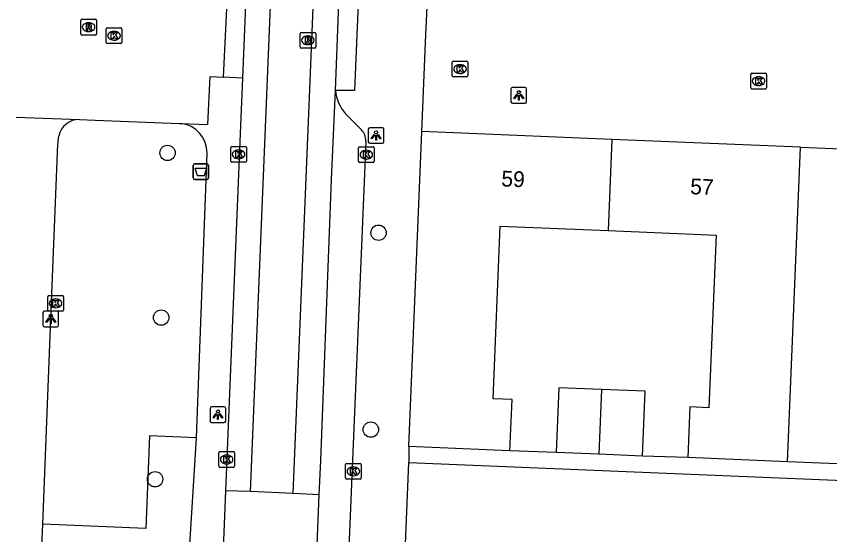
# Model space of a CAD drawing. Extents: x 160787 to 161428, y 386828 to 387483.
# Drawn here: x 161283.9 to 161335.7, y 387067.7 to 387100.7 of the extents above; entities that cross this region are included whole.
import ezdxf

# ---------------------------------------------------------------- set-up
doc = ezdxf.new("R2010")
doc.units = 0
for name, color, linetype in [('IMGEO_Afvalbak', 7, 'Continuous'), ('IMGEO_Boom', 7, 'Continuous'), ('IMGEO_Groenvoorziening', 7, 'Continuous'), ('IMGEO_Kolk', 7, 'Continuous'), ('IMGEO_Lichtpunt', 7, 'Continuous'), ('IMGEO_Pand', 7, 'Continuous'), ('IMGEO_Pand_nummerreeks', 7, 'Continuous'), ('IMGEO_Rijbaan_lokaal_gesloten', 7, 'Continuous'), ('IMGEO_Rijbaan_lokaal_open', 7, 'Continuous'), ('IMGEO_Rioolput', 7, 'Continuous'), ('IMGEO_Voetpad_open', 7, 'Continuous')]:
    doc.layers.add(name, color=color, linetype=linetype)

msp = doc.modelspace()

# ---------------------------------------------------------------- linework, layer by layer
at = {"layer": 'IMGEO_Afvalbak'}
for p, q in [((161295.18, 387090.414), (161295.18, 387091.214)), ((161295.18, 387091.214), (161295.18, 387090.414)), ((161295.28, 387091.314), (161296.07, 387091.314)), ((161296.07, 387091.314), (161295.28, 387091.314)), ((161296.17, 387091.214), (161296.17, 387090.414)), ((161296.17, 387090.414), (161296.17, 387091.214)), ((161296.07, 387090.314), (161295.28, 387090.314)), ((161295.28, 387090.314), (161296.07, 387090.314))]:
    msp.add_line(p, q, dxfattribs=at)
msp.add_lwpolyline([(161295.323, 387091.028), (161296.027, 387091.028), (161295.878, 387090.558), (161295.472, 387090.558), (161295.323, 387091.028)], dxfattribs=at)
for centre, start, end in [((161295.28, 387091.214), 90, 180), ((161295.28, 387091.214), 90, 180), ((161296.07, 387091.214), 0, 90), ((161296.07, 387091.214), 360, 90), ((161295.28, 387090.414), 180, 270), ((161295.28, 387090.414), 180, 270), ((161296.07, 387090.414), 270, 0), ((161296.07, 387090.414), 270, 0)]:
    msp.add_arc(centre, 0.1, start, end, dxfattribs=at)
at = {"layer": 'IMGEO_Boom'}
for centre in [(161293.553, 387092.006), (161306.993, 387086.926), (161293.149, 387081.521), (161306.5, 387074.389), (161292.759, 387071.227)]:
    msp.add_circle(centre, 0.489, dxfattribs=at)
at = {"layer": 'IMGEO_Groenvoorziening'}
msp.add_lwpolyline([(161295.396, 387073.867), (161292.398, 387073.991), (161292.18, 387068.099), (161285.604, 387068.369)], dxfattribs=at)
at = {"layer": 'IMGEO_Kolk'}
for p, q in [((161289.646, 387099.043), (161289.646, 387099.895)), ((161289.721, 387099.969), (161290.573, 387099.969)), ((161290.134, 387099.749), (161290.159, 387099.749)), ((161290.647, 387099.895), (161290.647, 387099.043)), ((161290.573, 387098.969), (161289.721, 387098.969)), ((161290.157, 387099.189), (161290.132, 387099.189)), ((161311.684, 387096.92), (161311.684, 387097.772)), ((161311.759, 387097.846), (161312.611, 387097.846)), ((161312.685, 387097.772), (161312.685, 387096.92)), ((161312.172, 387097.626), (161312.197, 387097.626)), ((161312.611, 387096.846), (161311.759, 387096.846)), ((161312.195, 387097.066), (161312.17, 387097.066)), ((161330.693, 387096.152), (161330.693, 387097.004)), ((161330.768, 387097.078), (161331.62, 387097.078)), ((161331.181, 387096.858), (161331.206, 387096.858)), ((161331.694, 387097.004), (161331.694, 387096.152)), ((161331.204, 387096.298), (161331.179, 387096.298)), ((161331.62, 387096.078), (161330.768, 387096.078)), ((161297.578, 387091.493), (161297.578, 387092.345)), ((161297.653, 387092.419), (161298.505, 387092.419)), ((161298.066, 387092.199), (161298.091, 387092.199)), ((161298.579, 387092.345), (161298.579, 387091.493)), ((161305.712, 387091.473), (161305.712, 387092.325)), ((161305.787, 387092.399), (161306.639, 387092.399)), ((161306.2, 387092.179), (161306.225, 387092.179)), ((161306.713, 387092.325), (161306.713, 387091.473)), ((161298.089, 387091.639), (161298.064, 387091.639)), ((161306.223, 387091.619), (161306.198, 387091.619)), ((161298.505, 387091.419), (161297.653, 387091.419)), ((161306.639, 387091.399), (161305.787, 387091.399)), ((161285.924, 387082.002), (161285.924, 387082.854)), ((161285.999, 387082.928), (161286.851, 387082.928)), ((161286.412, 387082.708), (161286.437, 387082.708)), ((161286.925, 387082.854), (161286.925, 387082.002)), ((161286.435, 387082.148), (161286.41, 387082.148)), ((161286.851, 387081.928), (161285.999, 387081.928)), ((161296.818, 387072.061), (161296.818, 387072.913)), ((161296.893, 387072.987), (161297.745, 387072.987)), ((161297.819, 387072.913), (161297.819, 387072.061)), ((161297.306, 387072.767), (161297.331, 387072.767)), ((161297.745, 387071.987), (161296.893, 387071.987)), ((161297.329, 387072.207), (161297.304, 387072.207)), ((161304.89, 387071.309), (161304.89, 387072.161)), ((161304.965, 387072.235), (161305.817, 387072.235)), ((161305.378, 387072.015), (161305.403, 387072.015)), ((161305.891, 387072.161), (161305.891, 387071.309)), ((161305.401, 387071.455), (161305.376, 387071.455)), ((161305.817, 387071.235), (161304.965, 387071.235))]:
    msp.add_line(p, q, dxfattribs=at)
for points in [[(161289.646, 387099.043), (161289.646, 387099.895)], [(161289.721, 387099.969), (161290.573, 387099.969)], [(161290.647, 387099.895), (161290.647, 387099.043)], [(161289.967, 387099.669), (161290.09, 387099.669), (161290.09, 387099.518), (161290.22, 387099.669), (161290.384, 387099.669), (161290.238, 387099.518), (161290.391, 387099.269), (161290.239, 387099.269), (161290.154, 387099.433), (161290.09, 387099.366), (161290.09, 387099.269), (161289.967, 387099.269), (161289.967, 387099.669)], [(161290.573, 387098.969), (161289.721, 387098.969)], [(161311.684, 387096.92), (161311.684, 387097.772)], [(161311.759, 387097.846), (161312.611, 387097.846)], [(161312.685, 387097.772), (161312.685, 387096.92)], [(161312.005, 387097.546), (161312.128, 387097.546), (161312.128, 387097.395), (161312.258, 387097.546), (161312.422, 387097.546), (161312.276, 387097.395), (161312.429, 387097.146), (161312.277, 387097.146), (161312.192, 387097.31), (161312.128, 387097.243), (161312.128, 387097.146), (161312.005, 387097.146), (161312.005, 387097.546)], [(161312.611, 387096.846), (161311.759, 387096.846)], [(161330.693, 387096.152), (161330.693, 387097.004)], [(161330.768, 387097.078), (161331.62, 387097.078)], [(161331.014, 387096.778), (161331.137, 387096.778), (161331.137, 387096.627), (161331.267, 387096.778), (161331.431, 387096.778), (161331.285, 387096.627), (161331.438, 387096.378), (161331.286, 387096.378), (161331.201, 387096.542), (161331.137, 387096.475), (161331.137, 387096.378), (161331.014, 387096.378), (161331.014, 387096.778)], [(161331.694, 387097.004), (161331.694, 387096.152)], [(161331.62, 387096.078), (161330.768, 387096.078)], [(161297.578, 387091.493), (161297.578, 387092.345)], [(161297.653, 387092.419), (161298.505, 387092.419)], [(161297.899, 387092.119), (161298.022, 387092.119), (161298.022, 387091.968), (161298.152, 387092.119), (161298.316, 387092.119), (161298.17, 387091.968), (161298.323, 387091.719), (161298.171, 387091.719), (161298.086, 387091.883), (161298.022, 387091.816), (161298.022, 387091.719), (161297.899, 387091.719), (161297.899, 387092.119)], [(161298.579, 387092.345), (161298.579, 387091.493)], [(161305.712, 387091.473), (161305.712, 387092.325)], [(161305.787, 387092.399), (161306.639, 387092.399)], [(161306.033, 387092.099), (161306.156, 387092.099), (161306.156, 387091.948), (161306.286, 387092.099), (161306.45, 387092.099), (161306.304, 387091.948), (161306.457, 387091.699), (161306.305, 387091.699), (161306.22, 387091.863), (161306.156, 387091.796), (161306.156, 387091.699), (161306.033, 387091.699), (161306.033, 387092.099)], [(161306.713, 387092.325), (161306.713, 387091.473)], [(161298.505, 387091.419), (161297.653, 387091.419)], [(161306.639, 387091.399), (161305.787, 387091.399)], [(161285.924, 387082.002), (161285.924, 387082.854)], [(161285.999, 387082.928), (161286.851, 387082.928)], [(161286.925, 387082.854), (161286.925, 387082.002)], [(161286.245, 387082.628), (161286.368, 387082.628), (161286.368, 387082.477), (161286.498, 387082.628), (161286.662, 387082.628), (161286.516, 387082.477), (161286.669, 387082.228), (161286.517, 387082.228), (161286.432, 387082.392), (161286.368, 387082.325), (161286.368, 387082.228), (161286.245, 387082.228), (161286.245, 387082.628)], [(161286.851, 387081.928), (161285.999, 387081.928)], [(161296.818, 387072.061), (161296.818, 387072.913)], [(161296.893, 387072.987), (161297.745, 387072.987)], [(161297.819, 387072.913), (161297.819, 387072.061)], [(161297.139, 387072.687), (161297.262, 387072.687), (161297.262, 387072.536), (161297.392, 387072.687), (161297.556, 387072.687), (161297.41, 387072.536), (161297.563, 387072.287), (161297.411, 387072.287), (161297.326, 387072.451), (161297.262, 387072.384), (161297.262, 387072.287), (161297.139, 387072.287), (161297.139, 387072.687)], [(161297.745, 387071.987), (161296.893, 387071.987)], [(161304.89, 387071.309), (161304.89, 387072.161)], [(161304.965, 387072.235), (161305.817, 387072.235)], [(161305.211, 387071.935), (161305.334, 387071.935), (161305.334, 387071.784), (161305.464, 387071.935), (161305.628, 387071.935), (161305.482, 387071.784), (161305.635, 387071.535), (161305.483, 387071.535), (161305.398, 387071.699), (161305.334, 387071.632), (161305.334, 387071.535), (161305.211, 387071.535), (161305.211, 387071.935)], [(161305.891, 387072.161), (161305.891, 387071.309)], [(161305.817, 387071.235), (161304.965, 387071.235)]]:
    msp.add_lwpolyline(points, dxfattribs=at)
for centre, start, end in [((161289.723, 387099.893), 91.552, 178.448), ((161289.723, 387099.893), 91.552, 178.448), ((161290.571, 387099.893), 1.552, 88.448), ((161290.571, 387099.893), 1.552, 88.448), ((161289.723, 387099.045), 181.552, 268.448), ((161289.723, 387099.045), 181.552, 268.448), ((161290.571, 387099.045), 271.552, 358.448), ((161290.571, 387099.045), 271.552, 358.448), ((161311.761, 387097.77), 91.552, 178.448), ((161311.761, 387097.77), 91.552, 178.448), ((161312.609, 387097.77), 1.552, 88.448), ((161312.609, 387097.77), 1.552, 88.448), ((161311.761, 387096.922), 181.552, 268.448), ((161311.761, 387096.922), 181.552, 268.448), ((161312.609, 387096.922), 271.552, 358.448), ((161312.609, 387096.922), 271.552, 358.448), ((161330.77, 387097.002), 91.552, 178.448), ((161330.77, 387097.002), 91.552, 178.448), ((161331.618, 387097.002), 1.552, 88.448), ((161331.618, 387097.002), 1.552, 88.448), ((161330.77, 387096.154), 181.552, 268.448), ((161330.77, 387096.154), 181.552, 268.448), ((161331.618, 387096.154), 271.552, 358.448), ((161331.618, 387096.154), 271.552, 358.448), ((161297.655, 387092.343), 91.552, 178.448), ((161297.655, 387092.343), 91.552, 178.448), ((161298.503, 387092.343), 1.552, 88.448), ((161298.503, 387092.343), 1.552, 88.448), ((161305.789, 387092.323), 91.552, 178.448), ((161305.789, 387092.323), 91.552, 178.448), ((161306.637, 387092.323), 1.552, 88.448), ((161306.637, 387092.323), 1.552, 88.448), ((161297.655, 387091.495), 181.552, 268.448), ((161297.655, 387091.495), 181.552, 268.448), ((161298.503, 387091.495), 271.552, 358.448), ((161298.503, 387091.495), 271.552, 358.448), ((161305.789, 387091.475), 181.552, 268.448), ((161305.789, 387091.475), 181.552, 268.448), ((161306.637, 387091.475), 271.552, 358.448), ((161306.637, 387091.475), 271.552, 358.448), ((161286.001, 387082.852), 91.552, 178.448), ((161286.001, 387082.852), 91.552, 178.448), ((161286.849, 387082.852), 1.552, 88.448), ((161286.849, 387082.852), 1.552, 88.448), ((161286.001, 387082.004), 181.552, 268.448), ((161286.001, 387082.004), 181.552, 268.448), ((161286.849, 387082.004), 271.552, 358.448), ((161286.849, 387082.004), 271.552, 358.448), ((161296.895, 387072.911), 91.552, 178.448), ((161296.895, 387072.911), 91.552, 178.448), ((161297.743, 387072.911), 1.552, 88.448), ((161297.743, 387072.911), 1.552, 88.448), ((161296.895, 387072.063), 181.552, 268.448), ((161296.895, 387072.063), 181.552, 268.448), ((161297.743, 387072.063), 271.552, 358.448), ((161297.743, 387072.063), 271.552, 358.448), ((161304.967, 387072.159), 91.552, 178.448), ((161304.967, 387072.159), 91.552, 178.448), ((161305.815, 387072.159), 1.552, 88.448), ((161305.815, 387072.159), 1.552, 88.448), ((161304.967, 387071.311), 181.552, 268.448), ((161304.967, 387071.311), 181.552, 268.448), ((161305.815, 387071.311), 271.552, 358.448), ((161305.815, 387071.311), 271.552, 358.448)]:
    msp.add_arc(centre, 0.0765, start, end, dxfattribs=at)
for centre, major_axis, ratio, start_param, end_param in [((161290.133, 387099.469), (-0.387, 0.002), 0.722429, 4.712389, 7.853982), ((161290.158, 387099.469), (-0.39, 0.002), 0.717154, 1.570796, 4.712389), ((161312.171, 387097.346), (-0.387, 0.002), 0.722429, 4.712389, 7.853982), ((161312.196, 387097.346), (-0.39, 0.002), 0.717154, 1.570796, 4.712389), ((161331.18, 387096.578), (-0.387, 0.002), 0.722429, 4.712389, 7.853982), ((161331.205, 387096.578), (-0.39, 0.002), 0.717154, 1.570796, 4.712389), ((161298.065, 387091.919), (-0.387, 0.002), 0.722429, 4.712389, 7.853982), ((161298.09, 387091.919), (-0.39, 0.002), 0.717154, 1.570796, 4.712389), ((161306.199, 387091.899), (-0.387, 0.002), 0.722429, 4.712389, 7.853982), ((161306.224, 387091.899), (-0.39, 0.002), 0.717154, 1.570796, 4.712389), ((161286.411, 387082.428), (-0.387, 0.002), 0.722429, 4.712389, 7.853982), ((161286.436, 387082.428), (-0.39, 0.002), 0.717154, 1.570796, 4.712389), ((161297.305, 387072.487), (-0.387, 0.002), 0.722429, 4.712389, 7.853982), ((161297.33, 387072.487), (-0.39, 0.002), 0.717154, 1.570796, 4.712389), ((161305.377, 387071.735), (-0.387, 0.002), 0.722429, 4.712389, 7.853982), ((161305.402, 387071.735), (-0.39, 0.002), 0.717154, 1.570796, 4.712389)]:
    msp.add_ellipse(centre, major_axis=major_axis, ratio=ratio, start_param=start_param, end_param=end_param, dxfattribs=at)
at = {"layer": 'IMGEO_Lichtpunt'}
for p, q in [((161316.326, 387096.173), (161315.518, 387096.173)), ((161316.326, 387096.173), (161315.518, 387096.173)), ((161315.424, 387096.078), (161315.424, 387095.271)), ((161315.424, 387096.078), (161315.424, 387095.271)), ((161316.42, 387095.271), (161316.42, 387096.078)), ((161316.42, 387095.271), (161316.42, 387096.078)), ((161315.518, 387095.177), (161316.326, 387095.177)), ((161315.518, 387095.177), (161316.326, 387095.177)), ((161306.337, 387093.521), (161306.337, 387092.714)), ((161306.337, 387093.521), (161306.337, 387092.714)), ((161307.239, 387093.616), (161306.431, 387093.616)), ((161307.239, 387093.616), (161306.431, 387093.616)), ((161307.333, 387092.714), (161307.333, 387093.521)), ((161307.333, 387092.714), (161307.333, 387093.521)), ((161306.431, 387092.62), (161307.239, 387092.62)), ((161306.431, 387092.62), (161307.239, 387092.62)), ((161285.62, 387081.839), (161285.62, 387081.032)), ((161285.62, 387081.839), (161285.62, 387081.032)), ((161286.522, 387081.934), (161285.714, 387081.934)), ((161286.522, 387081.934), (161285.714, 387081.934)), ((161286.616, 387081.032), (161286.616, 387081.839)), ((161286.616, 387081.032), (161286.616, 387081.839)), ((161285.714, 387080.938), (161286.522, 387080.938)), ((161285.714, 387080.938), (161286.522, 387080.938)), ((161296.263, 387075.744), (161296.263, 387074.937)), ((161296.263, 387075.744), (161296.263, 387074.937)), ((161297.165, 387075.839), (161296.357, 387075.839)), ((161297.165, 387075.839), (161296.357, 387075.839)), ((161297.259, 387074.937), (161297.259, 387075.744)), ((161297.259, 387074.937), (161297.259, 387075.744)), ((161296.357, 387074.843), (161297.165, 387074.843)), ((161296.357, 387074.843), (161297.165, 387074.843))]:
    msp.add_line(p, q, dxfattribs=at)
for points in [[(161315.798, 387095.742), (161315.837, 387095.714), (161315.649, 387095.452), (161315.611, 387095.479), (161315.798, 387095.742)], [(161315.9, 387095.694), (161315.947, 387095.694), (161315.947, 387095.372), (161315.9, 387095.372), (161315.9, 387095.694)], [(161316.01, 387095.714), (161316.048, 387095.741), (161316.235, 387095.479), (161316.196, 387095.451), (161316.01, 387095.714)], [(161306.711, 387093.185), (161306.75, 387093.157), (161306.562, 387092.895), (161306.524, 387092.922), (161306.711, 387093.185)], [(161306.813, 387093.137), (161306.86, 387093.137), (161306.86, 387092.815), (161306.813, 387092.815), (161306.813, 387093.137)], [(161306.923, 387093.157), (161306.961, 387093.184), (161307.148, 387092.922), (161307.109, 387092.894), (161306.923, 387093.157)], [(161285.994, 387081.503), (161286.033, 387081.475), (161285.845, 387081.213), (161285.807, 387081.24), (161285.994, 387081.503)], [(161286.096, 387081.455), (161286.143, 387081.455), (161286.143, 387081.133), (161286.096, 387081.133), (161286.096, 387081.455)], [(161286.206, 387081.475), (161286.244, 387081.502), (161286.431, 387081.24), (161286.392, 387081.212), (161286.206, 387081.475)], [(161296.637, 387075.408), (161296.676, 387075.38), (161296.488, 387075.118), (161296.45, 387075.145), (161296.637, 387075.408)], [(161296.849, 387075.38), (161296.887, 387075.407), (161297.074, 387075.145), (161297.035, 387075.117), (161296.849, 387075.38)], [(161296.739, 387075.36), (161296.786, 387075.36), (161296.786, 387075.038), (161296.739, 387075.038), (161296.739, 387075.36)]]:
    msp.add_lwpolyline(points, dxfattribs=at)
for centre in [(161315.923, 387095.876), (161306.836, 387093.319), (161286.119, 387081.637), (161296.762, 387075.542)]:
    msp.add_circle(centre, 0.0994, dxfattribs=at)
for centre, start, end in [((161315.518, 387096.078), 90, 180), ((161315.518, 387096.078), 90, 180), ((161316.326, 387096.078), 0, 90), ((161316.326, 387096.078), 0, 90), ((161315.518, 387095.271), 180, 270), ((161315.518, 387095.271), 180, 270), ((161316.326, 387095.271), 270, 0), ((161316.326, 387095.271), 270, 360), ((161306.431, 387093.521), 90, 180), ((161306.431, 387093.521), 90, 180), ((161307.239, 387093.521), 0, 90), ((161307.239, 387093.521), 0, 90), ((161306.431, 387092.714), 180, 270), ((161306.431, 387092.714), 180, 270), ((161307.239, 387092.714), 270, 0), ((161307.239, 387092.714), 270, 360), ((161285.714, 387081.839), 90, 180), ((161285.714, 387081.839), 90, 180), ((161286.522, 387081.839), 0, 90), ((161286.522, 387081.839), 0, 90), ((161285.714, 387081.032), 180, 270), ((161285.714, 387081.032), 180, 270), ((161286.522, 387081.032), 270, 0), ((161286.522, 387081.032), 270, 360), ((161296.357, 387075.744), 90, 180), ((161296.357, 387075.744), 90, 180), ((161297.165, 387075.744), 0, 90), ((161297.165, 387075.744), 0, 90), ((161296.357, 387074.937), 180, 270), ((161296.357, 387074.937), 180, 270), ((161297.165, 387074.937), 270, 0), ((161297.165, 387074.937), 270, 360)]:
    msp.add_arc(centre, 0.0946, start, end, dxfattribs=at)
at = {"layer": 'IMGEO_Pand'}
for points in [[(161308.914, 387073.307), (161309.746, 387093.374)], [(161321.856, 387092.872), (161309.746, 387093.374)], [(161321.856, 387092.872), (161321.615, 387087.065)], [(161333.862, 387092.374), (161321.856, 387092.872)], [(161333.032, 387072.344), (161333.862, 387092.374)], [(161333.862, 387092.374), (161345.873, 387091.877)], [(161315.357, 387073.04), (161315.492, 387076.298), (161314.284, 387076.349), (161314.74, 387087.35), (161321.615, 387087.065)], [(161321.615, 387087.065), (161328.489, 387086.781), (161328.034, 387075.781), (161326.826, 387075.832), (161326.693, 387072.607)], [(161321.195, 387076.946), (161318.478, 387077.059), (161318.307, 387072.932)], [(161321.195, 387076.946), (161321.024, 387072.819)], [(161323.798, 387072.704), (161323.969, 387076.831), (161321.195, 387076.946)], [(161315.357, 387073.04), (161308.914, 387073.307)], [(161321.024, 387072.819), (161318.307, 387072.932)], [(161323.798, 387072.704), (161321.024, 387072.819)], [(161333.032, 387072.344), (161326.693, 387072.607)], [(161339.371, 387072.082), (161333.032, 387072.344)]]:
    msp.add_lwpolyline(points, dxfattribs=at)
at = {"layer": 'IMGEO_Rijbaan_lokaal_gesloten'}
for points in [[(161309.144, 387256.108), (161302.568, 387095.562), (161301.538, 387070.326)], [(161298.846, 387070.446), (161299.883, 387095.692), (161301.401, 387132.831), (161301.229, 387137.096)], [(161298.555, 387102.503), (161298.327, 387096.773)], [(161304.257, 387095.993), (161304.494, 387102.119)], [(161298.327, 387096.773), (161298.203, 387093.746), (161297.253, 387070.5)], [(161303.22, 387070.236), (161303.31, 387072.416), (161304.004, 387090.321), (161304.257, 387095.993)], [(161297.253, 387070.5), (161297.036, 387065.197)], [(161298.846, 387070.446), (161297.253, 387070.5)], [(161301.538, 387070.326), (161298.846, 387070.446)], [(161303.22, 387070.236), (161301.538, 387070.326)], [(161302.586, 387054.794), (161302.759, 387059.05), (161303.22, 387070.236)]]:
    msp.add_lwpolyline(points, dxfattribs=at)
at = {"layer": 'IMGEO_Rijbaan_lokaal_open'}
for points in [[(161297.126, 387096.827), (161297.385, 387102.532)], [(161309.746, 387093.374), (161310.005, 387099.558), (161310.114, 387101.726)], [(161294.38, 387093.888), (161296.129, 387093.823), (161296.267, 387096.866), (161297.126, 387096.827)], [(161283.907, 387094.295), (161287.94, 387094.134)], [(161287.94, 387094.134), (161288.944, 387094.094), (161294.304, 387093.891), (161294.38, 387093.888)]]:
    msp.add_lwpolyline(points, dxfattribs=at)
at = {"layer": 'IMGEO_Rioolput'}
for p, q in [((161288.026, 387099.59), (161288.026, 387100.442)), ((161288.101, 387100.516), (161288.953, 387100.516)), ((161288.514, 387100.296), (161288.539, 387100.296)), ((161289.027, 387100.442), (161289.027, 387099.59)), ((161288.537, 387099.736), (161288.512, 387099.736)), ((161288.953, 387099.516), (161288.101, 387099.516)), ((161301.991, 387098.756), (161301.991, 387099.608)), ((161302.066, 387099.682), (161302.918, 387099.682)), ((161302.479, 387099.462), (161302.504, 387099.462)), ((161302.992, 387099.608), (161302.992, 387098.756)), ((161302.502, 387098.902), (161302.477, 387098.902)), ((161302.918, 387098.682), (161302.066, 387098.682))]:
    msp.add_line(p, q, dxfattribs=at)
for points in [[(161288.026, 387099.59), (161288.026, 387100.442)], [(161288.101, 387100.516), (161288.953, 387100.516)], [(161289.027, 387100.442), (161289.027, 387099.59)], [(161288.615, 387100.214), (161288.363, 387100.216), (161288.363, 387099.816)], [(161288.363, 387099.816), (161288.487, 387099.816), (161288.487, 387099.978), (161288.498, 387099.978)], [(161288.541, 387100.135), (161288.487, 387100.135), (161288.487, 387100.054)], [(161288.487, 387100.054), (161288.539, 387100.054)], [(161288.545, 387099.949), (161288.616, 387099.816), (161288.756, 387099.816), (161288.691, 387099.942)], [(161288.953, 387099.516), (161288.101, 387099.516)], [(161301.991, 387098.756), (161301.991, 387099.608)], [(161302.066, 387099.682), (161302.918, 387099.682)], [(161302.58, 387099.38), (161302.328, 387099.382), (161302.328, 387098.982)], [(161302.506, 387099.301), (161302.452, 387099.301), (161302.452, 387099.22)], [(161302.452, 387099.22), (161302.504, 387099.22)], [(161302.992, 387099.608), (161302.992, 387098.756)], [(161302.328, 387098.982), (161302.452, 387098.982), (161302.452, 387099.144), (161302.463, 387099.144)], [(161302.51, 387099.115), (161302.581, 387098.982), (161302.721, 387098.982), (161302.656, 387099.108)], [(161302.918, 387098.682), (161302.066, 387098.682)]]:
    msp.add_lwpolyline(points, dxfattribs=at)
for centre, radius, start, end in [((161288.103, 387100.44), 0.0765, 91.552, 178.448), ((161288.103, 387100.44), 0.0765, 91.552, 178.448), ((161288.951, 387100.44), 0.0765, 1.552, 88.448), ((161288.951, 387100.44), 0.0765, 1.552, 88.448), ((161288.497, 387099.925), 0.0533, 26.0293, 88.6989), ((161288.523, 387100.243), 0.19, 274.7715, 282.9687), ((161288.547, 387100.039), 0.0964, 77.0061, 93.1865), ((161288.561, 387100.096), 0.0378, 276.6634, 79.6772), ((161288.614, 387100.104), 0.109, 350.3612, 89.416), ((161288.612, 387100.104), 0.112, 277.5842, 350.9817), ((161288.596, 387099.889), 0.108, 29.5134, 73.7905), ((161288.103, 387099.592), 0.0765, 181.552, 268.448), ((161288.103, 387099.592), 0.0765, 181.552, 268.448), ((161288.951, 387099.592), 0.0765, 271.552, 358.448), ((161288.951, 387099.592), 0.0765, 271.552, 358.448), ((161302.068, 387099.606), 0.0765, 91.552, 178.448), ((161302.068, 387099.606), 0.0765, 91.552, 178.448), ((161302.488, 387099.409), 0.19, 274.7715, 282.9687), ((161302.512, 387099.205), 0.0964, 77.0061, 93.1865), ((161302.526, 387099.262), 0.0378, 276.6634, 79.6772), ((161302.579, 387099.27), 0.109, 350.3612, 89.416), ((161302.577, 387099.27), 0.112, 277.5842, 350.9817), ((161302.916, 387099.606), 0.0765, 1.552, 88.448), ((161302.916, 387099.606), 0.0765, 1.552, 88.448), ((161302.068, 387098.758), 0.0765, 181.552, 268.448), ((161302.068, 387098.758), 0.0765, 181.552, 268.448), ((161302.462, 387099.091), 0.0533, 26.0293, 88.6989), ((161302.561, 387099.055), 0.108, 29.5134, 73.7905), ((161302.916, 387098.758), 0.0765, 271.552, 358.448), ((161302.916, 387098.758), 0.0765, 271.552, 358.448)]:
    msp.add_arc(centre, radius, start, end, dxfattribs=at)
for centre, major_axis, ratio, start_param, end_param in [((161288.513, 387100.016), (-0.387, 0.002), 0.722429, 4.712389, 7.853982), ((161288.538, 387100.016), (-0.39, 0.002), 0.717154, 1.570796, 4.712389), ((161302.478, 387099.182), (-0.387, 0.002), 0.722429, 4.712389, 7.853982), ((161302.503, 387099.182), (-0.39, 0.002), 0.717154, 1.570796, 4.712389)]:
    msp.add_ellipse(centre, major_axis=major_axis, ratio=ratio, start_param=start_param, end_param=end_param, dxfattribs=at)
at = {"layer": 'IMGEO_Voetpad_open'}
for points in [[(161305.713, 387102.049), (161305.452, 387095.973), (161304.257, 387095.993)], [(161298.327, 387096.773), (161297.126, 387096.827)], [(161304.884, 387094.5), (161305.904, 387093.477)], [(161285.604, 387068.369), (161286.113, 387081.436), (161286.571, 387092.573), (161286.579, 387092.677), (161286.588, 387092.78), (161286.6, 387092.883), (161286.614, 387092.984), (161286.632, 387093.085)], [(161306.177, 387092.765), (161306.037, 387089.142), (161303.844, 387037), (161303.813, 387036.061), (161303.744, 387033.945), (161303.783, 387033.226)], [(161295.396, 387073.867), (161296.068, 387091.985)], [(161294.915, 387066.036), (161295.396, 387073.867)], [(161308.914, 387073.307), (161308.913, 387072.289)], [(161318.307, 387072.932), (161315.357, 387073.04)], [(161308.47, 387061.416), (161308.913, 387072.289)], [(161308.913, 387072.289), (161374.55, 387069.588), (161374.599, 387070.611)], [(161326.693, 387072.607), (161323.798, 387072.704)], [(161285.499, 387065.7), (161285.505, 387065.853), (161285.513, 387066.061), (161285.522, 387066.274), (161285.531, 387066.49), (161285.604, 387068.369)]]:
    msp.add_lwpolyline(points, dxfattribs=at)
for centre, radius, start, end in [((161306.847, 387096.203), 2.599, 184.6275, 220.9334), ((161287.914, 387092.826), 1.308, 88.8821, 168.5762), ((161294.205, 387092.032), 1.864, 358.5405, 84.6068), ((161305.272, 387092.826), 0.907, 356.1182, 45.8381)]:
    msp.add_arc(centre, radius, start, end, dxfattribs=at)

# ---------------------------------------------------------------- texts
at = {"layer": 'IMGEO_Pand_nummerreeks'}
for s, p in [('59', (161314.798, 387089.882)), ('57', (161326.826, 387089.384))]:
    msp.add_text(s, height=1, rotation=357.6266, dxfattribs=at).set_placement(p)

doc.saveas('drawing.dxf')
